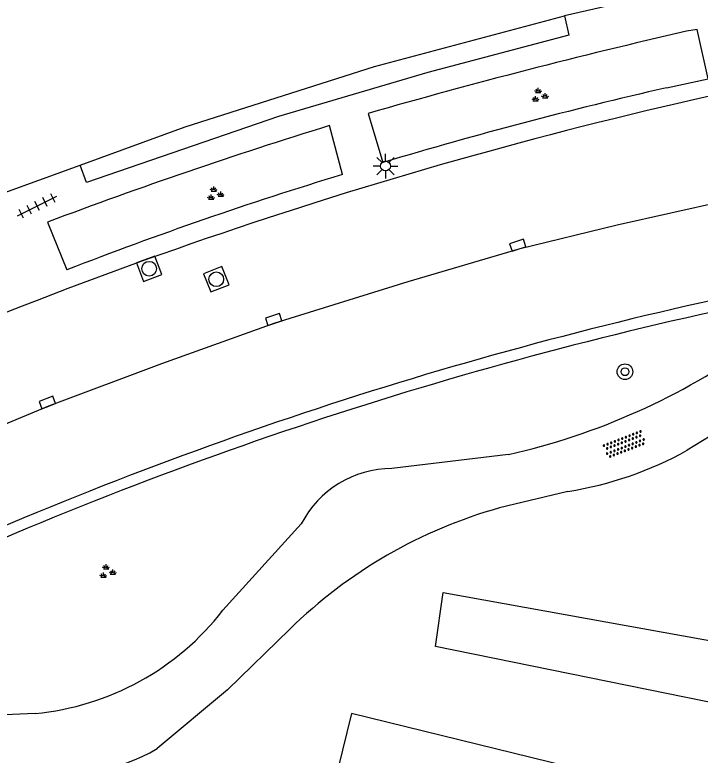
# Model space of a CAD drawing. Extents: x 125000 to 129004, y 397500 to 399008.
# Drawn here: x 127462 to 127496.96, y 398623 to 398660.75 of the extents above; entities that cross this region are included whole.
import ezdxf

# ---------------------------------------------------------------- set-up
doc = ezdxf.new("R2010")
doc.units = 0
for name, color, linetype in [('gg-bbg-hoofdgebouw', 7, 'Continuous'), ('gg-bbg-onder overbouw', 7, 'Continuous'), ('gg-bbg-pand overbouw', 7, 'Continuous'), ('gg-knt-BGT kruinlijn', 7, 'Continuous'), ('gg-knt-bovenkant onderkant talud', 7, 'Continuous'), ('gg-knt-onverhard', 7, 'Continuous'), ('gg-knt-verharding', 7, 'Continuous'), ('gg-knt-verharding nz', 7, 'Continuous'), ('gt-grn-groengrens', 7, 'Continuous'), ('gt-symb-boom', 7, 'Continuous'), ('gt-symb-groenvak', 7, 'Continuous'), ('gt-symb-kolk', 7, 'Continuous'), ('gt-symb-lichtmast', 7, 'Continuous'), ('gt-symb-overige verharding', 7, 'Continuous'), ('gt-symb-rioolschacht', 7, 'Continuous'), ('gt-symb-tegel verharding', 7, 'Continuous')]:
    doc.layers.add(name, color=color, linetype=linetype)

# ---------------------------------------------------------------- blocks, each defined once
blk = doc.blocks.new('gt0-OVH')
at = {"layer": 'gt-symb-overige verharding'}
for points in [[(-0.972, 0.298), (-0.967, 0.308), (-0.965, 0.319), (-0.966, 0.33), (-0.971, 0.34), (-0.978, 0.348), (-0.988, 0.353), (-0.999, 0.355), (-1.01, 0.354), (-1.02, 0.349), (-1.028, 0.342), (-1.033, 0.332), (-1.035, 0.321), (-1.034, 0.31), (-1.029, 0.3), (-1.022, 0.292), (-1.012, 0.287), (-1.001, 0.285), (-0.99, 0.286), (-0.98, 0.291)], [(-0.872, 0.106), (-0.867, 0.116), (-0.865, 0.126), (-0.866, 0.137), (-0.871, 0.147), (-0.878, 0.156), (-0.888, 0.161), (-0.899, 0.163), (-0.91, 0.162), (-0.92, 0.157), (-0.928, 0.15), (-0.933, 0.14), (-0.935, 0.129), (-0.934, 0.118), (-0.929, 0.108), (-0.922, 0.1), (-0.912, 0.095), (-0.901, 0.092), (-0.89, 0.094), (-0.88, 0.098)], [(-0.772, 0.298), (-0.767, 0.308), (-0.765, 0.319), (-0.766, 0.33), (-0.771, 0.34), (-0.778, 0.348), (-0.788, 0.353), (-0.799, 0.355), (-0.81, 0.354), (-0.82, 0.349), (-0.828, 0.342), (-0.833, 0.332), (-0.835, 0.321), (-0.834, 0.31), (-0.829, 0.3), (-0.822, 0.292), (-0.812, 0.287), (-0.801, 0.285), (-0.79, 0.286), (-0.78, 0.291)], [(-0.672, 0.106), (-0.667, 0.116), (-0.665, 0.126), (-0.666, 0.137), (-0.671, 0.147), (-0.678, 0.156), (-0.688, 0.161), (-0.699, 0.163), (-0.71, 0.162), (-0.72, 0.157), (-0.728, 0.15), (-0.733, 0.14), (-0.735, 0.129), (-0.734, 0.118), (-0.729, 0.108), (-0.722, 0.1), (-0.712, 0.095), (-0.701, 0.092), (-0.69, 0.094), (-0.68, 0.098)], [(-0.572, 0.298), (-0.567, 0.308), (-0.565, 0.319), (-0.566, 0.33), (-0.571, 0.34), (-0.578, 0.348), (-0.588, 0.353), (-0.599, 0.355), (-0.61, 0.354), (-0.62, 0.349), (-0.628, 0.342), (-0.633, 0.332), (-0.635, 0.321), (-0.634, 0.31), (-0.629, 0.3), (-0.622, 0.292), (-0.612, 0.287), (-0.601, 0.285), (-0.59, 0.286), (-0.58, 0.291)], [(-0.472, 0.106), (-0.467, 0.116), (-0.465, 0.126), (-0.466, 0.137), (-0.471, 0.147), (-0.478, 0.156), (-0.488, 0.161), (-0.499, 0.163), (-0.51, 0.162), (-0.52, 0.157), (-0.528, 0.15), (-0.533, 0.14), (-0.535, 0.129), (-0.534, 0.118), (-0.529, 0.108), (-0.522, 0.1), (-0.512, 0.095), (-0.501, 0.092), (-0.49, 0.094), (-0.48, 0.098)], [(-0.372, 0.298), (-0.367, 0.308), (-0.365, 0.319), (-0.366, 0.33), (-0.371, 0.34), (-0.378, 0.348), (-0.388, 0.353), (-0.399, 0.355), (-0.41, 0.354), (-0.42, 0.349), (-0.428, 0.342), (-0.433, 0.332), (-0.435, 0.321), (-0.434, 0.31), (-0.429, 0.3), (-0.422, 0.292), (-0.412, 0.287), (-0.401, 0.285), (-0.39, 0.286), (-0.38, 0.291)], [(-0.272, 0.106), (-0.267, 0.116), (-0.265, 0.126), (-0.266, 0.137), (-0.271, 0.147), (-0.278, 0.156), (-0.288, 0.161), (-0.299, 0.163), (-0.31, 0.162), (-0.32, 0.157), (-0.328, 0.15), (-0.333, 0.14), (-0.335, 0.129), (-0.334, 0.118), (-0.329, 0.108), (-0.322, 0.1), (-0.312, 0.095), (-0.301, 0.092), (-0.29, 0.094), (-0.28, 0.098)], [(-0.172, 0.298), (-0.167, 0.308), (-0.165, 0.319), (-0.166, 0.33), (-0.171, 0.34), (-0.178, 0.348), (-0.188, 0.353), (-0.199, 0.355), (-0.21, 0.354), (-0.22, 0.349), (-0.228, 0.342), (-0.233, 0.332), (-0.235, 0.321), (-0.234, 0.31), (-0.229, 0.3), (-0.222, 0.292), (-0.212, 0.287), (-0.201, 0.285), (-0.19, 0.286), (-0.18, 0.291)], [(-0.072, 0.106), (-0.067, 0.116), (-0.065, 0.126), (-0.066, 0.137), (-0.071, 0.147), (-0.078, 0.156), (-0.088, 0.161), (-0.099, 0.163), (-0.11, 0.162), (-0.12, 0.157), (-0.128, 0.15), (-0.133, 0.14), (-0.135, 0.129), (-0.134, 0.118), (-0.129, 0.108), (-0.122, 0.1), (-0.112, 0.095), (-0.101, 0.092), (-0.09, 0.094), (-0.08, 0.098)], [(0.028, 0.298), (0.033, 0.308), (0.035, 0.319), (0.034, 0.33), (0.029, 0.34), (0.022, 0.348), (0.012, 0.353), (0.001, 0.355), (-0.01, 0.354), (-0.02, 0.349), (-0.028, 0.342), (-0.033, 0.332), (-0.035, 0.321), (-0.034, 0.31), (-0.029, 0.3), (-0.022, 0.292), (-0.012, 0.287), (-0.001, 0.285), (0.01, 0.286), (0.02, 0.291)], [(0.128, 0.106), (0.133, 0.116), (0.135, 0.126), (0.134, 0.137), (0.129, 0.147), (0.122, 0.156), (0.112, 0.161), (0.101, 0.163), (0.09, 0.162), (0.08, 0.157), (0.072, 0.15), (0.067, 0.14), (0.065, 0.129), (0.066, 0.118), (0.071, 0.108), (0.078, 0.1), (0.088, 0.095), (0.099, 0.092), (0.11, 0.094), (0.12, 0.098)], [(0.228, 0.298), (0.233, 0.308), (0.235, 0.319), (0.234, 0.33), (0.229, 0.34), (0.222, 0.348), (0.212, 0.353), (0.201, 0.355), (0.19, 0.354), (0.18, 0.349), (0.172, 0.342), (0.167, 0.332), (0.165, 0.321), (0.166, 0.31), (0.171, 0.3), (0.178, 0.292), (0.188, 0.287), (0.199, 0.285), (0.21, 0.286), (0.22, 0.291)], [(0.328, 0.106), (0.333, 0.116), (0.335, 0.126), (0.334, 0.137), (0.329, 0.147), (0.322, 0.156), (0.312, 0.161), (0.301, 0.163), (0.29, 0.162), (0.28, 0.157), (0.272, 0.15), (0.267, 0.14), (0.265, 0.129), (0.266, 0.118), (0.271, 0.108), (0.278, 0.1), (0.288, 0.095), (0.299, 0.092), (0.31, 0.094), (0.32, 0.098)], [(0.428, 0.298), (0.433, 0.308), (0.435, 0.319), (0.434, 0.33), (0.429, 0.34), (0.422, 0.348), (0.412, 0.353), (0.401, 0.355), (0.39, 0.354), (0.38, 0.349), (0.372, 0.342), (0.367, 0.332), (0.365, 0.321), (0.366, 0.31), (0.371, 0.3), (0.378, 0.292), (0.388, 0.287), (0.399, 0.285), (0.41, 0.286), (0.42, 0.291)], [(0.528, 0.106), (0.533, 0.116), (0.535, 0.126), (0.534, 0.137), (0.529, 0.147), (0.522, 0.156), (0.512, 0.161), (0.501, 0.163), (0.49, 0.162), (0.48, 0.157), (0.472, 0.15), (0.467, 0.14), (0.465, 0.129), (0.466, 0.118), (0.471, 0.108), (0.478, 0.1), (0.488, 0.095), (0.499, 0.092), (0.51, 0.094), (0.52, 0.098)], [(0.628, 0.298), (0.633, 0.308), (0.635, 0.319), (0.634, 0.33), (0.629, 0.34), (0.622, 0.348), (0.612, 0.353), (0.601, 0.355), (0.59, 0.354), (0.58, 0.349), (0.572, 0.342), (0.567, 0.332), (0.565, 0.321), (0.566, 0.31), (0.571, 0.3), (0.578, 0.292), (0.588, 0.287), (0.599, 0.285), (0.61, 0.286), (0.62, 0.291)], [(0.728, 0.106), (0.733, 0.116), (0.735, 0.126), (0.734, 0.137), (0.729, 0.147), (0.722, 0.156), (0.712, 0.161), (0.701, 0.163), (0.69, 0.162), (0.68, 0.157), (0.672, 0.15), (0.667, 0.14), (0.665, 0.129), (0.666, 0.118), (0.671, 0.108), (0.678, 0.1), (0.688, 0.095), (0.699, 0.092), (0.71, 0.094), (0.72, 0.098)], [(0.828, 0.298), (0.833, 0.308), (0.835, 0.319), (0.834, 0.33), (0.829, 0.34), (0.822, 0.348), (0.812, 0.353), (0.801, 0.355), (0.79, 0.354), (0.78, 0.349), (0.772, 0.342), (0.767, 0.332), (0.765, 0.321), (0.766, 0.31), (0.771, 0.3), (0.778, 0.292), (0.788, 0.287), (0.799, 0.285), (0.81, 0.286), (0.82, 0.291)], [(0.928, 0.106), (0.933, 0.116), (0.935, 0.126), (0.934, 0.137), (0.929, 0.147), (0.922, 0.156), (0.912, 0.161), (0.901, 0.163), (0.89, 0.162), (0.88, 0.157), (0.872, 0.15), (0.867, 0.14), (0.865, 0.129), (0.866, 0.118), (0.871, 0.108), (0.878, 0.1), (0.888, 0.095), (0.899, 0.092), (0.91, 0.094), (0.92, 0.098)], [(1.028, 0.298), (1.033, 0.308), (1.035, 0.319), (1.034, 0.33), (1.029, 0.34), (1.022, 0.348), (1.012, 0.353), (1.001, 0.355), (0.99, 0.354), (0.98, 0.349), (0.972, 0.342), (0.967, 0.332), (0.965, 0.321), (0.966, 0.31), (0.971, 0.3), (0.978, 0.292), (0.988, 0.287), (0.999, 0.285), (1.01, 0.286), (1.02, 0.291)], [(-0.972, -0.142), (-0.967, -0.132), (-0.965, -0.121), (-0.966, -0.11), (-0.971, -0.1), (-0.978, -0.092), (-0.988, -0.087), (-0.999, -0.085), (-1.01, -0.086), (-1.02, -0.091), (-1.028, -0.098), (-1.033, -0.108), (-1.035, -0.119), (-1.034, -0.13), (-1.029, -0.14), (-1.022, -0.148), (-1.012, -0.153), (-1.001, -0.155), (-0.99, -0.154), (-0.98, -0.149)], [(-0.872, -0.334), (-0.867, -0.324), (-0.865, -0.314), (-0.866, -0.303), (-0.871, -0.293), (-0.878, -0.284), (-0.888, -0.279), (-0.899, -0.277), (-0.91, -0.278), (-0.92, -0.283), (-0.928, -0.29), (-0.933, -0.3), (-0.935, -0.311), (-0.934, -0.322), (-0.929, -0.332), (-0.922, -0.34), (-0.912, -0.345), (-0.901, -0.348), (-0.89, -0.346), (-0.88, -0.342)], [(-0.772, -0.142), (-0.767, -0.132), (-0.765, -0.121), (-0.766, -0.11), (-0.771, -0.1), (-0.778, -0.092), (-0.788, -0.087), (-0.799, -0.085), (-0.81, -0.086), (-0.82, -0.091), (-0.828, -0.098), (-0.833, -0.108), (-0.835, -0.119), (-0.834, -0.13), (-0.829, -0.14), (-0.822, -0.148), (-0.812, -0.153), (-0.801, -0.155), (-0.79, -0.154), (-0.78, -0.149)], [(-0.672, -0.334), (-0.667, -0.324), (-0.665, -0.314), (-0.666, -0.303), (-0.671, -0.293), (-0.678, -0.284), (-0.688, -0.279), (-0.699, -0.277), (-0.71, -0.278), (-0.72, -0.283), (-0.728, -0.29), (-0.733, -0.3), (-0.735, -0.311), (-0.734, -0.322), (-0.729, -0.332), (-0.722, -0.34), (-0.712, -0.345), (-0.701, -0.348), (-0.69, -0.346), (-0.68, -0.342)], [(-0.572, -0.142), (-0.567, -0.132), (-0.565, -0.121), (-0.566, -0.11), (-0.571, -0.1), (-0.578, -0.092), (-0.588, -0.087), (-0.599, -0.085), (-0.61, -0.086), (-0.62, -0.091), (-0.628, -0.098), (-0.633, -0.108), (-0.635, -0.119), (-0.634, -0.13), (-0.629, -0.14), (-0.622, -0.148), (-0.612, -0.153), (-0.601, -0.155), (-0.59, -0.154), (-0.58, -0.149)], [(-0.472, -0.334), (-0.467, -0.324), (-0.465, -0.314), (-0.466, -0.303), (-0.471, -0.293), (-0.478, -0.284), (-0.488, -0.279), (-0.499, -0.277), (-0.51, -0.278), (-0.52, -0.283), (-0.528, -0.29), (-0.533, -0.3), (-0.535, -0.311), (-0.534, -0.322), (-0.529, -0.332), (-0.522, -0.34), (-0.512, -0.345), (-0.501, -0.348), (-0.49, -0.346), (-0.48, -0.342)], [(-0.372, -0.142), (-0.367, -0.132), (-0.365, -0.121), (-0.366, -0.11), (-0.371, -0.1), (-0.378, -0.092), (-0.388, -0.087), (-0.399, -0.085), (-0.41, -0.086), (-0.42, -0.091), (-0.428, -0.098), (-0.433, -0.108), (-0.435, -0.119), (-0.434, -0.13), (-0.429, -0.14), (-0.422, -0.148), (-0.412, -0.153), (-0.401, -0.155), (-0.39, -0.154), (-0.38, -0.149)], [(-0.272, -0.334), (-0.267, -0.324), (-0.265, -0.314), (-0.266, -0.303), (-0.271, -0.293), (-0.278, -0.284), (-0.288, -0.279), (-0.299, -0.277), (-0.31, -0.278), (-0.32, -0.283), (-0.328, -0.29), (-0.333, -0.3), (-0.335, -0.311), (-0.334, -0.322), (-0.329, -0.332), (-0.322, -0.34), (-0.312, -0.345), (-0.301, -0.348), (-0.29, -0.346), (-0.28, -0.342)], [(-0.172, -0.142), (-0.167, -0.132), (-0.165, -0.121), (-0.166, -0.11), (-0.171, -0.1), (-0.178, -0.092), (-0.188, -0.087), (-0.199, -0.085), (-0.21, -0.086), (-0.22, -0.091), (-0.228, -0.098), (-0.233, -0.108), (-0.235, -0.119), (-0.234, -0.13), (-0.229, -0.14), (-0.222, -0.148), (-0.212, -0.153), (-0.201, -0.155), (-0.19, -0.154), (-0.18, -0.149)], [(-0.072, -0.334), (-0.067, -0.324), (-0.065, -0.314), (-0.066, -0.303), (-0.071, -0.293), (-0.078, -0.284), (-0.088, -0.279), (-0.099, -0.277), (-0.11, -0.278), (-0.12, -0.283), (-0.128, -0.29), (-0.133, -0.3), (-0.135, -0.311), (-0.134, -0.322), (-0.129, -0.332), (-0.122, -0.34), (-0.112, -0.345), (-0.101, -0.348), (-0.09, -0.346), (-0.08, -0.342)], [(0.028, -0.142), (0.033, -0.132), (0.035, -0.121), (0.034, -0.11), (0.029, -0.1), (0.022, -0.092), (0.012, -0.087), (0.001, -0.085), (-0.01, -0.086), (-0.02, -0.091), (-0.028, -0.098), (-0.033, -0.108), (-0.035, -0.119), (-0.034, -0.13), (-0.029, -0.14), (-0.022, -0.148), (-0.012, -0.153), (-0.001, -0.155), (0.01, -0.154), (0.02, -0.149)], [(0.128, -0.334), (0.133, -0.324), (0.135, -0.314), (0.134, -0.303), (0.129, -0.293), (0.122, -0.284), (0.112, -0.279), (0.101, -0.277), (0.09, -0.278), (0.08, -0.283), (0.072, -0.29), (0.067, -0.3), (0.065, -0.311), (0.066, -0.322), (0.071, -0.332), (0.078, -0.34), (0.088, -0.345), (0.099, -0.348), (0.11, -0.346), (0.12, -0.342)], [(0.228, -0.142), (0.233, -0.132), (0.235, -0.121), (0.234, -0.11), (0.229, -0.1), (0.222, -0.092), (0.212, -0.087), (0.201, -0.085), (0.19, -0.086), (0.18, -0.091), (0.172, -0.098), (0.167, -0.108), (0.165, -0.119), (0.166, -0.13), (0.171, -0.14), (0.178, -0.148), (0.188, -0.153), (0.199, -0.155), (0.21, -0.154), (0.22, -0.149)], [(0.328, -0.334), (0.333, -0.324), (0.335, -0.314), (0.334, -0.303), (0.329, -0.293), (0.322, -0.284), (0.312, -0.279), (0.301, -0.277), (0.29, -0.278), (0.28, -0.283), (0.272, -0.29), (0.267, -0.3), (0.265, -0.311), (0.266, -0.322), (0.271, -0.332), (0.278, -0.34), (0.288, -0.345), (0.299, -0.348), (0.31, -0.346), (0.32, -0.342)], [(0.428, -0.142), (0.433, -0.132), (0.435, -0.121), (0.434, -0.11), (0.429, -0.1), (0.422, -0.092), (0.412, -0.087), (0.401, -0.085), (0.39, -0.086), (0.38, -0.091), (0.372, -0.098), (0.367, -0.108), (0.365, -0.119), (0.366, -0.13), (0.371, -0.14), (0.378, -0.148), (0.388, -0.153), (0.399, -0.155), (0.41, -0.154), (0.42, -0.149)], [(0.528, -0.334), (0.533, -0.324), (0.535, -0.314), (0.534, -0.303), (0.529, -0.293), (0.522, -0.284), (0.512, -0.279), (0.501, -0.277), (0.49, -0.278), (0.48, -0.283), (0.472, -0.29), (0.467, -0.3), (0.465, -0.311), (0.466, -0.322), (0.471, -0.332), (0.478, -0.34), (0.488, -0.345), (0.499, -0.348), (0.51, -0.346), (0.52, -0.342)], [(0.628, -0.142), (0.633, -0.132), (0.635, -0.121), (0.634, -0.11), (0.629, -0.1), (0.622, -0.092), (0.612, -0.087), (0.601, -0.085), (0.59, -0.086), (0.58, -0.091), (0.572, -0.098), (0.567, -0.108), (0.565, -0.119), (0.566, -0.13), (0.571, -0.14), (0.578, -0.148), (0.588, -0.153), (0.599, -0.155), (0.61, -0.154), (0.62, -0.149)], [(0.728, -0.334), (0.733, -0.324), (0.735, -0.314), (0.734, -0.303), (0.729, -0.293), (0.722, -0.284), (0.712, -0.279), (0.701, -0.277), (0.69, -0.278), (0.68, -0.283), (0.672, -0.29), (0.667, -0.3), (0.665, -0.311), (0.666, -0.322), (0.671, -0.332), (0.678, -0.34), (0.688, -0.345), (0.699, -0.348), (0.71, -0.346), (0.72, -0.342)], [(0.828, -0.142), (0.833, -0.132), (0.835, -0.121), (0.834, -0.11), (0.829, -0.1), (0.822, -0.092), (0.812, -0.087), (0.801, -0.085), (0.79, -0.086), (0.78, -0.091), (0.772, -0.098), (0.767, -0.108), (0.765, -0.119), (0.766, -0.13), (0.771, -0.14), (0.778, -0.148), (0.788, -0.153), (0.799, -0.155), (0.81, -0.154), (0.82, -0.149)], [(0.928, -0.334), (0.933, -0.324), (0.935, -0.314), (0.934, -0.303), (0.929, -0.293), (0.922, -0.284), (0.912, -0.279), (0.901, -0.277), (0.89, -0.278), (0.88, -0.283), (0.872, -0.29), (0.867, -0.3), (0.865, -0.311), (0.866, -0.322), (0.871, -0.332), (0.878, -0.34), (0.888, -0.345), (0.899, -0.348), (0.91, -0.346), (0.92, -0.342)], [(1.028, -0.142), (1.033, -0.132), (1.035, -0.121), (1.034, -0.11), (1.029, -0.1), (1.022, -0.092), (1.012, -0.087), (1.001, -0.085), (0.99, -0.086), (0.98, -0.091), (0.972, -0.098), (0.967, -0.108), (0.965, -0.119), (0.966, -0.13), (0.971, -0.14), (0.978, -0.148), (0.988, -0.153), (0.999, -0.155), (1.01, -0.154), (1.02, -0.149)]]:
    blk.add_lwpolyline(points, close=True, dxfattribs=at)
blk = doc.blocks.new('gt0-BOOM')
at = {"layer": 'gt-symb-boom'}
for radius in [0.4, 0.2]:
    blk.add_circle((0, 0), radius, dxfattribs=at)
blk = doc.blocks.new('gt0-KOLK')
at = {"layer": 'gt-symb-kolk'}
blk.add_lwpolyline([(0, 0), (0.375, 0), (0.375, 0.4), (-0.375, 0.4), (-0.375, 0), (0, 0)], dxfattribs=at)
blk = doc.blocks.new('gt0-GRVAK')
at = {"layer": 'gt-symb-groenvak'}
for p, q in [((-0.047, 0.214), (-0.047, 0.393)), ((-0.11, 0.189), (-0.228, 0.24)), ((-0.182, 0.153), (0.088, 0.153)), ((-0.091, 0.211), (-0.156, 0.322)), ((-0.004, 0.211), (0.061, 0.322)), ((0.015, 0.189), (0.133, 0.24)), ((0.262, -0.052), (0.197, 0.059)), ((0.305, -0.049), (0.305, 0.13)), ((0.349, -0.052), (0.414, 0.059)), ((-0.245, -0.228), (-0.363, -0.177)), ((-0.318, -0.264), (-0.047, -0.264)), ((-0.226, -0.206), (-0.291, -0.095)), ((-0.183, -0.203), (-0.183, -0.024)), ((-0.139, -0.206), (-0.074, -0.095)), ((-0.12, -0.228), (-0.002, -0.177)), ((0.243, -0.074), (0.125, -0.023)), ((0.17, -0.11), (0.441, -0.11)), ((0.368, -0.074), (0.486, -0.023))]:
    blk.add_line(p, q, dxfattribs=at)
blk = doc.blocks.new('gt0-RS')
at = {"layer": 'gt-symb-rioolschacht'}
blk.add_lwpolyline([(-0.5, -0.5), (0.5, -0.5), (0.5, 0.5), (-0.5, 0.5)], close=True, dxfattribs=at)
blk.add_circle((0, 0), 0.375, dxfattribs=at)
blk = doc.blocks.new('gt0-LMAST')
at = {"layer": 'gt-symb-lichtmast'}
for p, q in [((-0.182, 0.173), (-0.447, 0.438)), ((-0.005, 0.246), (-0.005, 0.621)), ((0.172, 0.173), (0.437, 0.438)), ((-0.255, -0.004), (-0.63, -0.004)), ((-0.182, -0.181), (-0.447, -0.446)), ((-0.005, -0.254), (-0.005, -0.629)), ((0.437, -0.446), (0.172, -0.181)), ((0.245, -0.004), (0.62, -0.004))]:
    blk.add_line(p, q, dxfattribs=at)
blk.add_circle((-0.005, -0.004), 0.25, dxfattribs=at)
blk = doc.blocks.new('gt0-TEG1')
at = {"layer": 'gt-symb-tegel verharding'}
for p, q in [((-1.125, 0), (1.125, 0)), ((-0.9, -0.25), (-0.9, 0.25)), ((-0.45, -0.25), (-0.45, 0.25)), ((0, -0.25), (0, 0.25)), ((0.45, -0.25), (0.45, 0.25)), ((0.9, -0.25), (0.9, 0.25))]:
    blk.add_line(p, q, dxfattribs=at)

msp = doc.modelspace()

# ---------------------------------------------------------------- linework, layer by layer
at = {"layer": 'gg-bbg-hoofdgebouw'}
for p, q in [((127495.071, 398661.858), (127490.037, 398660.701)), ((127460.979, 398651.501), (127465.33, 398653.088))]:
    msp.add_line(p, q, dxfattribs=at)
at = {"layer": 'gg-bbg-onder overbouw'}
msp.add_lwpolyline([(127465.33, 398653.088), (127470.698, 398655.047), (127480.347, 398658.111), (127490.037, 398660.701)], dxfattribs=at)
at = {"layer": 'gg-bbg-pand overbouw'}
msp.add_lwpolyline([(127490.037, 398660.701), (127490.265, 398659.718), (127483.072, 398657.812), (127475.452, 398655.561), (127465.669, 398652.197), (127465.33, 398653.088)], dxfattribs=at)
at = {"layer": 'gg-knt-BGT kruinlijn'}
msp.add_arc((127543.509, 398438.137), 242.654, 102.46901, 130.34855, dxfattribs=at)
at = {"layer": 'gg-knt-bovenkant onderkant talud'}
msp.add_arc((127540.915, 398445.372), 240.149, 104.69316, 136.18243, dxfattribs=at)
at = {"layer": 'gg-knt-onverhard'}
for p, q in [((127501.942, 398642.034), (127496.299, 398638.547)), ((127487.182, 398638.333), (127481.234, 398637.619)), ((127490.216, 398636.447), (127486.727, 398635.61)), ((127476.61, 398634.795), (127472.621, 398630.389))]:
    msp.add_line(p, q, dxfattribs=at)
for points in [[(127476.028, 398629.428), (127472.859, 398626.339), (127469.262, 398623.337)], [(127463.041, 398625.129), (127459.534, 398624.978), (127452.518, 398624.062)]]:
    msp.add_lwpolyline(points, dxfattribs=at)
for centre, radius, start, end in [((127479.518, 398672.345), 34.864, 282.6994, 305.5174), ((127487.298, 398654.759), 18.543, 279.0533, 299.0385), ((127481.248, 398632.399), 5.22, 90.1484, 152.6786), ((127493.471, 398611.59), 24.949, 105.6822, 134.3574), ((127461.76, 398638.817), 13.747, 275.3477, 322.1912), ((127464.509, 398631.368), 9.332, 258.6913, 300.6198)]:
    msp.add_arc(centre, radius, start, end, dxfattribs=at)
at = {"layer": 'gg-knt-verharding'}
for p, q in [((127480.031, 398655.725), (127480.78, 398653.222)), ((127478.712, 398652.608), (127478.053, 398655.105)), ((127463.672, 398650.184), (127464.661, 398647.749))]:
    msp.add_line(p, q, dxfattribs=at)
msp.add_lwpolyline([(127495.238, 398657.028), (127497.363, 398657.498), (127496.806, 398660.002), (127496.26, 398659.912)], dxfattribs=at)
for centre, radius, start, end in [((127563.555, 398365.529), 301.977, 102.87633, 106.05678), ((127549.802, 398422.428), 239.956, 101.80698, 114.55555), ((127544.386, 398440.962), 221.585, 102.81498, 106.68151), ((127551.623, 398416.631), 249.564, 107.14525, 110.63537), ((127536.559, 398462.584), 198.634, 106.93123, 111.22073), ((127542.376, 398443.31), 207.772, 102.01281, 114.82348), ((127542.026, 398443.986), 206.453, 101.80336, 114.85338)]:
    msp.add_arc(centre, radius, start, end, dxfattribs=at)
at = {"layer": 'gg-knt-verharding nz'}
msp.add_lwpolyline([(127498.2, 398651.244), (127492.724, 398650.025), (127487.703, 398648.801), (127482.047, 398647.144), (127475.264, 398645.026), (127469.482, 398642.955), (127463.729, 398640.802), (127458.626, 398638.665), (127453.103, 398636.24)], dxfattribs=at)
at = {"layer": 'gt-grn-groengrens'}
for points in [[(127483.465, 398628.536), (127483.856, 398631.297), (127503.376, 398627.777), (127503.092, 398624.554), (127483.465, 398628.536)], [(127490.2, 398622.428), (127479.171, 398625.128), (127475.672, 398610.87), (127476.236, 398610.731)]]:
    msp.add_lwpolyline(points, dxfattribs=at)

# ---------------------------------------------------------------- block references
at = {"layer": 'gt-symb-boom'}
msp.add_blockref('gt0-BOOM', (127493.124, 398642.554), dxfattribs=at)
at = {"layer": 'gt-symb-groenvak'}
for p in [(127488.746, 398656.635), (127472.2, 398651.614), (127466.704, 398632.343)]:
    msp.add_blockref('gt0-GRVAK', p, dxfattribs=at)
at = {"layer": 'gt-symb-kolk'}
for p, rotation in [((127487.719, 398648.815), 18.054552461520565), ((127475.264, 398645.025), 18.054552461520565), ((127463.736, 398640.805), 21.226768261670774)]:
    msp.add_blockref('gt0-KOLK', p, dxfattribs=dict(at, rotation=rotation))
at = {"layer": 'gt-symb-lichtmast'}
msp.add_blockref('gt0-LMAST', (127480.916, 398653.044), dxfattribs=at)
at = {"layer": 'gt-symb-overige verharding', "rotation": 21.04574081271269}
msp.add_blockref('gt0-OVH', (127493.1, 398638.848), dxfattribs=at)
at = {"layer": 'gt-symb-rioolschacht'}
for p, rotation in [((127468.857, 398647.805), -69.75249849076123), ((127472.281, 398647.269), -68.46463512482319)]:
    msp.add_blockref('gt0-RS', p, dxfattribs=dict(at, rotation=rotation))
at = {"layer": 'gt-symb-tegel verharding', "rotation": 26.693229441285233}
msp.add_blockref('gt0-TEG1', (127463.146, 398651.006), dxfattribs=at)

doc.saveas('drawing.dxf')
